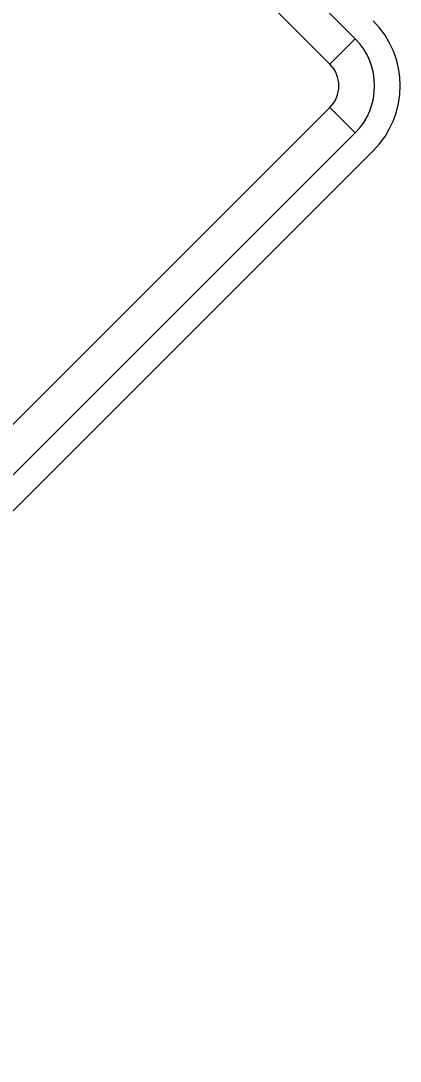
# Model space of a CAD drawing. Extents: x 1001568 to 1002149, y 1840825 to 1841423.
# Drawn here: x 1001936.045 to 1001936.819, y 1841082.524 to 1841084.645 of the extents above; entities that cross this region are included whole.
import ezdxf

# ---------------------------------------------------------------- set-up
doc = ezdxf.new("R2010")
doc.units = 0
doc.layers.add('SIGNS', color=7, linetype='Continuous')

msp = doc.modelspace()

# ---------------------------------------------------------------- linework, layer by layer
at = {"layer": 'SIGNS'}
for p, q in [((1001936.7269, 1841084.6085), (1001936.6753, 1841084.557)), ((1001936.6753, 1841084.4686), (1001936.7269, 1841084.417)), ((1001934.9075, 1841082.524), (1001936.7637, 1841084.3802)), ((1001936.7637, 1841084.3802), (1001934.9075, 1841082.524))]:
    msp.add_line(p, q, dxfattribs=at)
for points in [[(1001936.7269, 1841084.6085), (1001934.8707, 1841086.4647), (1001934.8191, 1841086.4131), (1001936.6753, 1841084.557), (1001936.7269, 1841084.6085), (1001936.7269, 1841084.6085)], [(1001934.8707, 1841082.5609), (1001936.7269, 1841084.417), (1001936.6753, 1841084.4686), (1001934.8191, 1841082.6124), (1001934.8707, 1841082.5609), (1001934.8707, 1841082.5609)]]:
    msp.add_lwpolyline(points, close=True, dxfattribs=at)
for radius in [0.1875, 0.1875, 0.1354, 0.0625]:
    msp.add_arc((1001936.6311, 1841084.5128), radius, 315.0002, 44.9998, dxfattribs=at)

doc.saveas('drawing.dxf')
